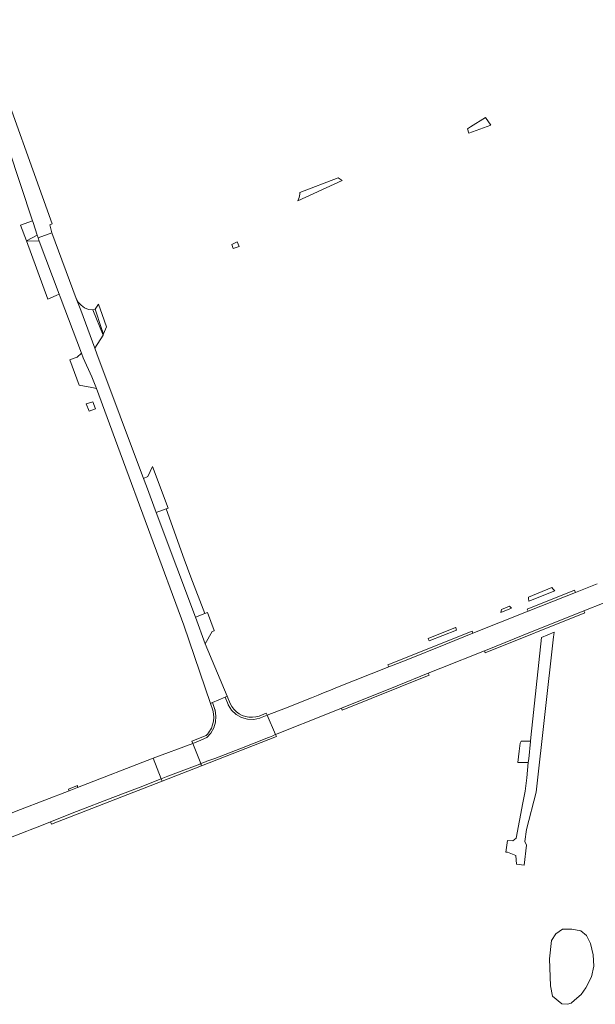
# Model space of a CAD drawing. Header units: metres. Extents: x 166325 to 190320, y 381923 to 404576.
# Tile 603 of 656: x 168286 to 168426, y 399756 to 399995. Entities that reach past the tile are written whole.
import ezdxf

# ---------------------------------------------------------------- set-up
doc = ezdxf.new("R2010")
doc.units = ezdxf.units.M
for name, color, linetype, lineweight in [('B-WE-OG-WATER_MEER-GV', 8, 'Continuous', 18), ('B-WE-VH-VERHARDING_ASFALT-GV', 8, 'Continuous', 18), ('B-WE-VH-VERHARDING_BETON-GV', 8, 'Continuous', 18), ('B-WE-VH-VERHARDING_BETONSTRAATSTEEN-GV', 8, 'Continuous', 18), ('B-WE-VH-VERHARDING_FUNDERING_ZAND-GV', 8, 'Continuous', 18), ('B-WE-VH-VERHARDING_STRAATBAKSTEEN-GV', 8, 'Continuous', 18)]:
    doc.layers.add(name, color=color, linetype=linetype, lineweight=lineweight)

msp = doc.modelspace()

# ---------------------------------------------------------------- linework, layer by layer
at = {"layer": 'B-WE-OG-WATER_MEER-GV', "flags": 128}
msp.add_lwpolyline([(168420.945, 399757.279), (168422.537, 399758.666), (168423.667, 399760.257), (168425.002, 399762.927), (168425.566, 399765.494), (168425.464, 399768.216), (168424.796, 399770.988), (168423.821, 399772.939), (168422.434, 399774.069), (168420.278, 399774.48), (168418.019, 399774.48), (168416.376, 399773.35), (168415.349, 399771.759), (168414.887, 399767.292), (168415.092, 399760.771), (168415.606, 399758.204), (168417.865, 399756.355), (168419.2, 399756.252), (168420.124, 399756.561)], close=True, dxfattribs=at)
at = {"layer": 'B-WE-VH-VERHARDING_ASFALT-GV', "flags": 128}
for points in [[(168305.083, 399914.058), (168304.583, 399915.396), (168301.143, 399924.608), (168300.06, 399927.509), (168294.111, 399943.442), (168290.811, 399942.192), (168291.102, 399941.417), (168295.946, 399928.499), (168296.171, 399927.898), (168301.298, 399914.226), (168301.312, 399914.187), (168301.731, 399913.071), (168303.871, 399908.501), (168304.933, 399905.629), (168310.139, 399891.545), (168326.151, 399848.232), (168332.595, 399829.239), (168333.102, 399829.457), (168336.178, 399830.784), (168336.667, 399830.995), (168331.344, 399843.727), (168328.946, 399850.15), (168324.443, 399862.209), (168319.459, 399875.556), (168317.06, 399881.982), (168316.374, 399883.82)], [(168304.046, 399924.691), (168303.024, 399924.841), (168302.066, 399925.224), (168301.223, 399925.82), (168300.542, 399926.596), (168300.06, 399927.509), (168301.143, 399924.608), (168304.583, 399915.396), (168306.555, 399918.616)], [(168304.621, 399924.874), (168304.046, 399924.691), (168306.555, 399918.616), (168306.666, 399918.874), (168306.184, 399920.175)], [(168330.261, 399814.63), (168328.332, 399819.545), (168318.728, 399816.004), (168320.678, 399810.947), (168322.276, 399811.575), (168330.03, 399814.541)]]:
    msp.add_lwpolyline(points, close=True, dxfattribs=at)
for points in [[(168426.386, 399858.244), (168421.169, 399856.181), (168418.45, 399855.106), (168409.662, 399851.597), (168396.283, 399846.259), (168389.736, 399843.595), (168380.105, 399839.757), (168375.885, 399838.084), (168363.022, 399832.986), (168362.135, 399832.635), (168360.038, 399831.804), (168358.714, 399831.276), (168357.116, 399830.639), (168350.776, 399828.111), (168346.356, 399826.362), (168348.402, 399821.709), (168361.4, 399826.913), (168364.36, 399828.099), (168377.888, 399833.518), (168385.452, 399836.559), (168388.454, 399837.766), (168399.077, 399842.008), (168399.696, 399842.255), (168410.656, 399846.711), (168420.957, 399850.812), (168423.186, 399851.701), (168428.071, 399853.648)], [(168280.048, 399795.16), (168288.064, 399798.257), (168288.905, 399798.582), (168291.204, 399799.47), (168293.799, 399800.496), (168300.161, 399803.012), (168308.968, 399806.383), (168315.575, 399808.94), (168320.678, 399810.947), (168318.728, 399816.004), (168300.396, 399808.859), (168299.953, 399808.686), (168298.347, 399808.067), (168286.524, 399803.509), (168274.017, 399798.617)]]:
    msp.add_lwpolyline(points, dxfattribs=at)
at = {"layer": 'B-WE-VH-VERHARDING_BETON-GV', "flags": 128}
msp.add_lwpolyline([(168289.57, 399945.923), (168289.445, 399946.299), (168286.576, 399945.239), (168287.975, 399941.458), (168290.598, 399942.831)], close=True, dxfattribs=at)
at = {"layer": 'B-WE-VH-VERHARDING_BETONSTRAATSTEEN-GV', "flags": 128}
for points in [[(168279.667, 399986.012), (168276.276, 399995.112), (168272.184, 399993.598), (168272.231, 399989.534), (168272.036, 399984.55), (168276.905, 399971.38), (168280.641, 399972.778), (168289.445, 399946.299), (168289.57, 399945.923), (168290.598, 399942.831), (168290.811, 399942.192), (168294.111, 399943.442), (168293.645, 399945.368), (168294.221, 399945.567)], [(168400.641, 399969.5), (168399.293, 399971.398), (168395.69, 399969.156), (168394.982, 399968.604), (168395.323, 399967.571)], [(168364.534, 399956.062), (168363.599, 399956.743), (168354.322, 399953.191), (168354.281, 399952.77), (168354.21, 399952.354), (168354.112, 399951.943), (168353.986, 399951.54), (168353.832, 399951.146)], [(168290.811, 399942.192), (168290.598, 399942.831), (168287.975, 399941.458), (168291.102, 399941.417)], [(168291.102, 399941.417), (168287.975, 399941.458), (168293.2, 399927.334), (168295.198, 399928.182), (168295.946, 399928.499)], [(168318.571, 399886.748), (168317.449, 399884.254), (168316.374, 399883.82), (168317.06, 399881.982), (168319.459, 399875.556), (168321.893, 399876.466), (168322.323, 399876.627)], [(168327.876, 399859.912), (168326.246, 399864.214), (168321.893, 399876.466), (168319.459, 399875.556), (168324.443, 399862.209), (168328.946, 399850.15), (168331.243, 399851.026)], [(168418.45, 399855.106), (168421.169, 399856.181), (168420.949, 399856.687), (168409.443, 399852.101), (168409.662, 399851.597)], [(168416.183, 399856.555), (168415.761, 399856.935), (168415.758, 399856.937), (168415.425, 399857.397), (168409.786, 399855.026), (168409.791, 399854.687), (168409.802, 399854.014)], [(168423.402, 399851.199), (168423.186, 399851.701), (168420.957, 399850.812), (168410.656, 399846.711), (168399.696, 399842.255), (168399.077, 399842.008), (168399.281, 399841.534)], [(168331.886, 399851.31), (168331.243, 399851.026), (168328.946, 399850.15), (168331.344, 399843.727), (168333.013, 399846.688), (168333.544, 399846.838), (168333.514, 399846.944)], [(168392.308, 399847.048), (168392.109, 399847.548), (168392.048, 399847.702), (168385.412, 399844.995), (168385.446, 399844.908), (168385.65, 399844.396)], [(168389.736, 399843.595), (168396.283, 399846.259), (168396.062, 399846.768), (168375.647, 399838.632), (168375.885, 399838.084), (168380.105, 399839.757)], [(168385.66, 399836.075), (168385.452, 399836.559), (168377.888, 399833.518), (168364.36, 399828.099), (168364.565, 399827.622)], [(168346.356, 399826.362), (168344.753, 399825.727), (168344.605, 399825.669), (168343.122, 399825.356), (168341.608, 399825.41), (168340.151, 399825.828), (168338.839, 399826.586), (168337.748, 399827.638), (168336.943, 399828.922), (168336.926, 399828.958), (168336.91, 399828.994), (168336.178, 399830.784), (168333.102, 399829.457), (168333.682, 399827.748), (168333.705, 399827.669), (168333.72, 399827.616), (168333.949, 399826.175), (168333.857, 399824.718), (168333.448, 399823.318), (168332.741, 399822.041), (168331.772, 399820.95), (168329.709, 399820.107), (168328.332, 399819.545), (168330.261, 399814.63), (168331.419, 399815.077), (168331.746, 399815.197), (168333.664, 399815.902), (168339.707, 399818.197), (168346.654, 399820.955), (168346.924, 399821.062), (168347.734, 399821.402), (168348.305, 399821.67), (168348.402, 399821.709)], [(168346.356, 399826.362), (168346.133, 399826.869), (168344.427, 399826.189), (168343.616, 399825.977), (168342.783, 399825.886), (168341.945, 399825.919), (168341.122, 399826.075), (168340.33, 399826.35), (168339.588, 399826.738), (168338.912, 399827.231), (168338.315, 399827.818), (168337.811, 399828.486), (168337.411, 399829.221), (168336.667, 399830.995), (168336.178, 399830.784), (168336.91, 399828.994), (168336.926, 399828.958), (168336.943, 399828.922), (168337.748, 399827.638), (168338.839, 399826.586), (168340.151, 399825.828), (168341.608, 399825.41), (168343.122, 399825.356), (168344.605, 399825.669), (168344.753, 399825.727)], [(168333.682, 399827.748), (168333.102, 399829.457), (168332.595, 399829.239), (168333.161, 399827.571), (168333.343, 399826.709), (168333.402, 399825.829), (168333.335, 399824.95), (168333.144, 399824.09), (168332.834, 399823.265), (168332.635, 399822.87), (168332.408, 399822.49), (168332.154, 399822.128), (168331.875, 399821.785), (168331.572, 399821.462), (168328.109, 399820.113), (168328.332, 399819.545), (168329.709, 399820.107), (168331.772, 399820.95), (168332.741, 399822.041), (168333.448, 399823.318), (168333.857, 399824.718), (168333.949, 399826.175), (168333.72, 399827.616), (168333.705, 399827.669)], [(168348.613, 399821.23), (168348.402, 399821.709), (168348.305, 399821.67), (168347.734, 399821.402), (168346.924, 399821.062), (168346.654, 399820.955), (168339.707, 399818.197), (168333.664, 399815.902), (168331.746, 399815.197), (168331.419, 399815.077), (168330.261, 399814.63), (168330.453, 399814.14)], [(168410.243, 399819.999), (168410.254, 399820.102), (168407.962, 399820.104), (168407.733, 399819.586), (168407.499, 399817.668), (168407.136, 399814.928), (168409.711, 399814.922), (168409.802, 399815.79)], [(168330.453, 399814.14), (168330.261, 399814.63), (168330.03, 399814.541), (168322.276, 399811.575), (168320.678, 399810.947), (168320.883, 399810.416)], [(168320.883, 399810.416), (168320.678, 399810.947), (168315.575, 399808.94), (168308.968, 399806.383), (168300.161, 399803.012), (168293.799, 399800.496), (168294.034, 399799.968)], [(168299.953, 399808.686), (168300.396, 399808.859), (168300.343, 399809.298), (168298.204, 399808.465), (168298.347, 399808.067)]]:
    msp.add_lwpolyline(points, close=True, dxfattribs=at)
at = {"layer": 'B-WE-VH-VERHARDING_FUNDERING_ZAND-GV', "flags": 128}
for points in [[(168306.319, 399923.607), (168305.418, 399926.107), (168304.621, 399924.874), (168306.184, 399920.175), (168306.666, 399918.874), (168307.407, 399920.587)], [(168415.823, 399845.428), (168415.874, 399845.889), (168415.942, 399846.492), (168412.891, 399845.267), (168410.344, 399820.961), (168410.254, 399820.102), (168410.243, 399819.999), (168409.802, 399815.79), (168409.711, 399814.922), (168409.324, 399811.223), (168408.981, 399807.952), (168408.384, 399805.1), (168406.732, 399796.544), (168405.986, 399795.933), (168404.624, 399795.961), (168404.258, 399793.18), (168404.653, 399793.166), (168406.698, 399792.337), (168406.856, 399790.238), (168408.697, 399790.043), (168409.241, 399794.821), (168408.867, 399795.781), (168409.267, 399798.645), (168411.601, 399807.7)]]:
    msp.add_lwpolyline(points, close=True, dxfattribs=at)
at = {"layer": 'B-WE-VH-VERHARDING_STRAATBAKSTEEN-GV', "flags": 128}
for points in [[(168339.116, 399941.247), (168337.791, 399940.581), (168338.122, 399939.609), (168339.54, 399940.074)], [(168301.731, 399913.071), (168301.312, 399914.187), (168300.298, 399913.219), (168299.57, 399912.967), (168298.485, 399912.591), (168300.806, 399906.414), (168303.85, 399905.916), (168304.933, 399905.629), (168303.871, 399908.501)], [(168304.109, 399902.444), (168302.504, 399901.894), (168303.174, 399900.113), (168304.736, 399900.714)], [(168405.662, 399852.365), (168405.128, 399852.836), (168403.167, 399852.058), (168403.073, 399851.334)]]:
    msp.add_lwpolyline(points, close=True, dxfattribs=at)

doc.saveas('drawing.dxf')
